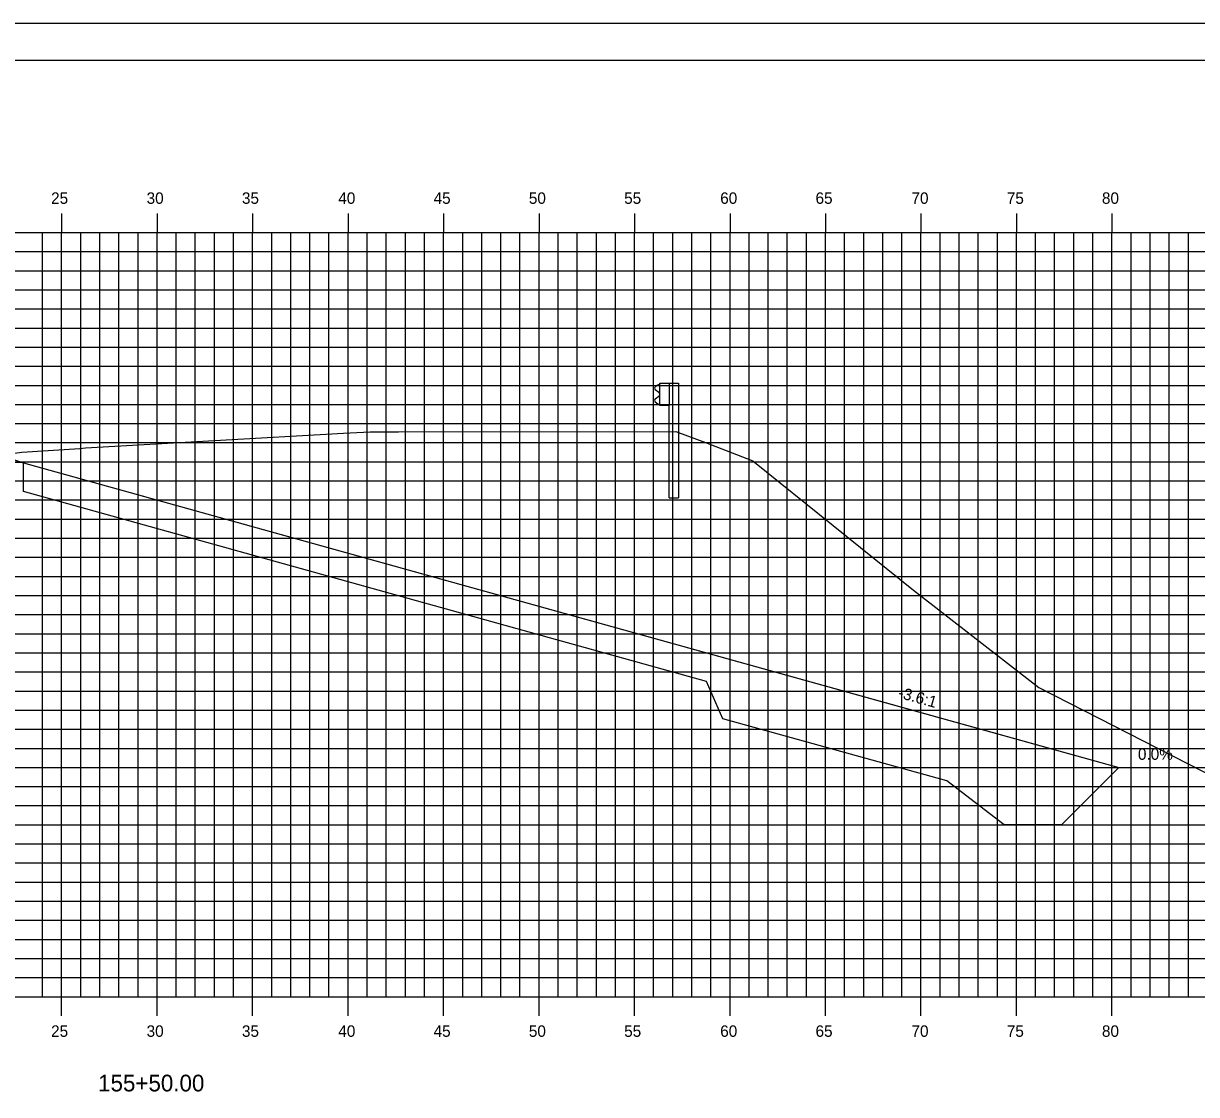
# Model space of a CAD drawing. Extents: x 850598 to 870284, y 366541 to 366651.
# Drawn here: x 852447.9 to 852509.4, y 366595.1 to 366651.2 of the extents above; entities that cross this region are included whole.
import ezdxf

# ---------------------------------------------------------------- set-up
doc = ezdxf.new("R2010")
doc.units = 0
for name, color, linetype in [('ANNOTATION', 7, 'Continuous'), ('BORDER', 7, 'Continuous'), ('D_Drainage_RipRap', 7, 'Continuous'), ('D_Roadway_Centerline', 7, 'Continuous'), ('D_Roadway_SlopeLines', 7, 'Continuous'), ('D_Roadway_SubGrade', 7, 'Continuous'), ('H_V ANNOTATION', 7, 'Continuous'), ('MAJOR', 7, 'Continuous'), ('MINOR', 7, 'Continuous'), ('PLOT BOUNDARY', 7, 'Continuous'), ('S_Guardrail_Beam', 7, 'Continuous'), ('S_Roadway_Centerline', 7, 'Continuous')]:
    doc.layers.add(name, color=color, linetype=linetype)

msp = doc.modelspace()

# ---------------------------------------------------------------- linework, layer by layer
at = {"layer": 'BORDER'}
msp.add_line((852539.949, 366649.225), (852379.949, 366649.225), dxfattribs=at)
at = {"layer": 'D_Drainage_RipRap'}
msp.add_lwpolyline([(852483.719, 366618.225), (852495.444, 366614.966), (852505.306, 366612.225), (852502.306, 366609.225), (852499.306, 366609.225), (852496.306, 366611.516), (852484.581, 366614.775), (852483.719, 366616.725), (852447.949, 366626.667), (852447.949, 366628.167)], close=True, dxfattribs=at)
at = {"layer": 'D_Roadway_Centerline'}
msp.add_lwpolyline([(852393.929, 366624.947), (852399.949, 366626.954), (852403.751, 366628.221), (852409.949, 366630.287), (852413.949, 366630.527), (852424.949, 366630.857), (852435.949, 366630.527), (852439.949, 366630.287), (852441.949, 366630.167), (852447.949, 366628.167), (852483.719, 366618.225), (852495.444, 366614.966), (852505.306, 366612.225), (852509.306, 366612.225)], dxfattribs=at)
at = {"layer": 'D_Roadway_SlopeLines'}
msp.add_lwpolyline([(852447.949, 366628.167), (852505.306, 366612.225), (852505.306, 366612.225)], dxfattribs=at)
at = {"layer": 'D_Roadway_SubGrade'}
msp.add_lwpolyline([(852435.949, 366630.027), (852436.949, 366629.967), (852436.949, 366630.217), (852441.949, 366629.917), (852441.949, 366630.167), (852447.949, 366628.167), (852435.949, 366628.527)], close=True, dxfattribs=at)
at = {"layer": 'MAJOR'}
for p, q in [((852449.949, 366641.227), (852449.949, 366640.225)), ((852449.949, 366641.227), (852449.949, 366640.225)), ((852454.949, 366641.227), (852454.949, 366640.225)), ((852454.949, 366641.227), (852454.949, 366640.225)), ((852459.949, 366641.227), (852459.949, 366640.225)), ((852459.949, 366641.227), (852459.949, 366640.225)), ((852464.949, 366641.227), (852464.949, 366640.225)), ((852464.949, 366641.227), (852464.949, 366640.225)), ((852469.949, 366641.227), (852469.949, 366640.225)), ((852469.949, 366641.227), (852469.949, 366640.225)), ((852474.949, 366641.227), (852474.949, 366640.225)), ((852474.949, 366641.227), (852474.949, 366640.225)), ((852479.949, 366641.227), (852479.949, 366640.225)), ((852479.949, 366641.227), (852479.949, 366640.225)), ((852484.949, 366641.227), (852484.949, 366640.225)), ((852484.949, 366641.227), (852484.949, 366640.225)), ((852489.949, 366641.227), (852489.949, 366640.225)), ((852489.949, 366641.227), (852489.949, 366640.225)), ((852494.949, 366641.227), (852494.949, 366640.225)), ((852494.949, 366641.227), (852494.949, 366640.225)), ((852499.949, 366641.227), (852499.949, 366640.225)), ((852499.949, 366641.227), (852499.949, 366640.225)), ((852504.949, 366641.227), (852504.949, 366640.225)), ((852504.949, 366641.227), (852504.949, 366640.225)), ((852384.949, 366640.225), (852524.949, 366640.225)), ((852384.949, 366640.225), (852524.949, 366640.225)), ((852384.949, 366640.225), (852524.949, 366640.225)), ((852384.949, 366640.225), (852524.949, 366640.225)), ((852449.949, 366600.225), (852449.949, 366640.225)), ((852449.949, 366600.225), (852449.949, 366640.225)), ((852454.949, 366600.225), (852454.949, 366640.225)), ((852454.949, 366600.225), (852454.949, 366640.225)), ((852459.949, 366600.225), (852459.949, 366640.225)), ((852459.949, 366600.225), (852459.949, 366640.225)), ((852464.949, 366600.225), (852464.949, 366640.225)), ((852464.949, 366600.225), (852464.949, 366640.225)), ((852469.949, 366600.225), (852469.949, 366640.225)), ((852469.949, 366600.225), (852469.949, 366640.225)), ((852474.949, 366600.225), (852474.949, 366640.225)), ((852474.949, 366600.225), (852474.949, 366640.225)), ((852479.949, 366600.225), (852479.949, 366640.225)), ((852479.949, 366600.225), (852479.949, 366640.225)), ((852484.949, 366600.225), (852484.949, 366640.225)), ((852484.949, 366600.225), (852484.949, 366640.225)), ((852489.949, 366600.225), (852489.949, 366640.225)), ((852489.949, 366600.225), (852489.949, 366640.225)), ((852494.949, 366600.225), (852494.949, 366640.225)), ((852494.949, 366600.225), (852494.949, 366640.225)), ((852499.949, 366600.225), (852499.949, 366640.225)), ((852499.949, 366600.225), (852499.949, 366640.225)), ((852504.949, 366600.225), (852504.949, 366640.225)), ((852504.949, 366600.225), (852504.949, 366640.225)), ((852384.949, 366635.225), (852524.949, 366635.225)), ((852384.949, 366635.225), (852524.949, 366635.225)), ((852384.949, 366630.225), (852524.949, 366630.225)), ((852384.949, 366630.225), (852524.949, 366630.225)), ((852384.949, 366625.225), (852524.949, 366625.225)), ((852384.949, 366625.225), (852524.949, 366625.225)), ((852384.949, 366620.225), (852524.949, 366620.225)), ((852384.949, 366620.225), (852524.949, 366620.225)), ((852384.949, 366615.225), (852524.949, 366615.225)), ((852384.949, 366615.225), (852524.949, 366615.225)), ((852384.949, 366610.225), (852524.949, 366610.225)), ((852384.949, 366610.225), (852524.949, 366610.225)), ((852384.949, 366605.225), (852524.949, 366605.225)), ((852384.949, 366605.225), (852524.949, 366605.225)), ((852384.949, 366600.225), (852524.949, 366600.225)), ((852384.949, 366600.225), (852524.949, 366600.225)), ((852384.949, 366600.225), (852524.949, 366600.225)), ((852384.949, 366600.225), (852524.949, 366600.225)), ((852449.949, 366599.223), (852449.949, 366600.225)), ((852449.949, 366599.223), (852449.949, 366600.225)), ((852454.949, 366599.223), (852454.949, 366600.225)), ((852454.949, 366599.223), (852454.949, 366600.225)), ((852459.949, 366599.223), (852459.949, 366600.225)), ((852459.949, 366599.223), (852459.949, 366600.225)), ((852464.949, 366599.223), (852464.949, 366600.225)), ((852464.949, 366599.223), (852464.949, 366600.225)), ((852469.949, 366599.223), (852469.949, 366600.225)), ((852469.949, 366599.223), (852469.949, 366600.225)), ((852474.949, 366599.223), (852474.949, 366600.225)), ((852474.949, 366599.223), (852474.949, 366600.225)), ((852479.949, 366599.223), (852479.949, 366600.225)), ((852479.949, 366599.223), (852479.949, 366600.225)), ((852484.949, 366599.223), (852484.949, 366600.225)), ((852484.949, 366599.223), (852484.949, 366600.225)), ((852489.949, 366599.223), (852489.949, 366600.225)), ((852489.949, 366599.223), (852489.949, 366600.225)), ((852494.949, 366599.223), (852494.949, 366600.225)), ((852494.949, 366599.223), (852494.949, 366600.225)), ((852499.949, 366599.223), (852499.949, 366600.225)), ((852499.949, 366599.223), (852499.949, 366600.225)), ((852504.949, 366599.223), (852504.949, 366600.225)), ((852504.949, 366599.223), (852504.949, 366600.225))]:
    msp.add_line(p, q, dxfattribs=at)
at = {"layer": 'MINOR'}
for p, q in [((852448.949, 366600.225), (852448.949, 366640.225)), ((852448.949, 366600.225), (852448.949, 366640.225)), ((852450.949, 366600.225), (852450.949, 366640.225)), ((852450.949, 366600.225), (852450.949, 366640.225)), ((852451.949, 366600.225), (852451.949, 366640.225)), ((852451.949, 366600.225), (852451.949, 366640.225)), ((852452.949, 366600.225), (852452.949, 366640.225)), ((852452.949, 366600.225), (852452.949, 366640.225)), ((852453.949, 366600.225), (852453.949, 366640.225)), ((852453.949, 366600.225), (852453.949, 366640.225)), ((852455.949, 366600.225), (852455.949, 366640.225)), ((852455.949, 366600.225), (852455.949, 366640.225)), ((852456.949, 366600.225), (852456.949, 366640.225)), ((852456.949, 366600.225), (852456.949, 366640.225)), ((852457.949, 366600.225), (852457.949, 366640.225)), ((852457.949, 366600.225), (852457.949, 366640.225)), ((852458.949, 366600.225), (852458.949, 366640.225)), ((852458.949, 366600.225), (852458.949, 366640.225)), ((852460.949, 366600.225), (852460.949, 366640.225)), ((852460.949, 366600.225), (852460.949, 366640.225)), ((852461.949, 366600.225), (852461.949, 366640.225)), ((852461.949, 366600.225), (852461.949, 366640.225)), ((852462.949, 366600.225), (852462.949, 366640.225)), ((852462.949, 366600.225), (852462.949, 366640.225)), ((852463.949, 366600.225), (852463.949, 366640.225)), ((852463.949, 366600.225), (852463.949, 366640.225)), ((852465.949, 366600.225), (852465.949, 366640.225)), ((852465.949, 366600.225), (852465.949, 366640.225)), ((852466.949, 366600.225), (852466.949, 366640.225)), ((852466.949, 366600.225), (852466.949, 366640.225)), ((852467.949, 366600.225), (852467.949, 366640.225)), ((852467.949, 366600.225), (852467.949, 366640.225)), ((852468.949, 366600.225), (852468.949, 366640.225)), ((852468.949, 366600.225), (852468.949, 366640.225)), ((852470.949, 366600.225), (852470.949, 366640.225)), ((852470.949, 366600.225), (852470.949, 366640.225)), ((852471.949, 366600.225), (852471.949, 366640.225)), ((852471.949, 366600.225), (852471.949, 366640.225)), ((852472.949, 366600.225), (852472.949, 366640.225)), ((852472.949, 366600.225), (852472.949, 366640.225)), ((852473.949, 366600.225), (852473.949, 366640.225)), ((852473.949, 366600.225), (852473.949, 366640.225)), ((852475.949, 366600.225), (852475.949, 366640.225)), ((852475.949, 366600.225), (852475.949, 366640.225)), ((852476.949, 366600.225), (852476.949, 366640.225)), ((852476.949, 366600.225), (852476.949, 366640.225)), ((852477.949, 366600.225), (852477.949, 366640.225)), ((852477.949, 366600.225), (852477.949, 366640.225)), ((852478.949, 366600.225), (852478.949, 366640.225)), ((852478.949, 366600.225), (852478.949, 366640.225)), ((852480.949, 366600.225), (852480.949, 366640.225)), ((852480.949, 366600.225), (852480.949, 366640.225)), ((852481.949, 366600.225), (852481.949, 366640.225)), ((852481.949, 366600.225), (852481.949, 366640.225)), ((852482.949, 366600.225), (852482.949, 366640.225)), ((852482.949, 366600.225), (852482.949, 366640.225)), ((852483.949, 366600.225), (852483.949, 366640.225)), ((852483.949, 366600.225), (852483.949, 366640.225)), ((852485.949, 366600.225), (852485.949, 366640.225)), ((852485.949, 366600.225), (852485.949, 366640.225)), ((852486.949, 366600.225), (852486.949, 366640.225)), ((852486.949, 366600.225), (852486.949, 366640.225)), ((852487.949, 366600.225), (852487.949, 366640.225)), ((852487.949, 366600.225), (852487.949, 366640.225)), ((852488.949, 366600.225), (852488.949, 366640.225)), ((852488.949, 366600.225), (852488.949, 366640.225)), ((852490.949, 366600.225), (852490.949, 366640.225)), ((852490.949, 366600.225), (852490.949, 366640.225)), ((852491.949, 366600.225), (852491.949, 366640.225)), ((852491.949, 366600.225), (852491.949, 366640.225)), ((852492.949, 366600.225), (852492.949, 366640.225)), ((852492.949, 366600.225), (852492.949, 366640.225)), ((852493.949, 366600.225), (852493.949, 366640.225)), ((852493.949, 366600.225), (852493.949, 366640.225)), ((852495.949, 366600.225), (852495.949, 366640.225)), ((852495.949, 366600.225), (852495.949, 366640.225)), ((852496.949, 366600.225), (852496.949, 366640.225)), ((852496.949, 366600.225), (852496.949, 366640.225)), ((852497.949, 366600.225), (852497.949, 366640.225)), ((852497.949, 366600.225), (852497.949, 366640.225)), ((852498.949, 366600.225), (852498.949, 366640.225)), ((852498.949, 366600.225), (852498.949, 366640.225)), ((852500.949, 366600.225), (852500.949, 366640.225)), ((852500.949, 366600.225), (852500.949, 366640.225)), ((852501.949, 366600.225), (852501.949, 366640.225)), ((852501.949, 366600.225), (852501.949, 366640.225)), ((852502.949, 366600.225), (852502.949, 366640.225)), ((852502.949, 366600.225), (852502.949, 366640.225)), ((852503.949, 366600.225), (852503.949, 366640.225)), ((852503.949, 366600.225), (852503.949, 366640.225)), ((852505.949, 366600.225), (852505.949, 366640.225)), ((852505.949, 366600.225), (852505.949, 366640.225)), ((852506.949, 366600.225), (852506.949, 366640.225)), ((852506.949, 366600.225), (852506.949, 366640.225)), ((852507.949, 366600.225), (852507.949, 366640.225)), ((852507.949, 366600.225), (852507.949, 366640.225)), ((852508.949, 366600.225), (852508.949, 366640.225)), ((852508.949, 366600.225), (852508.949, 366640.225)), ((852384.949, 366639.225), (852524.949, 366639.225)), ((852384.949, 366639.225), (852524.949, 366639.225)), ((852384.949, 366638.225), (852524.949, 366638.225)), ((852384.949, 366638.225), (852524.949, 366638.225)), ((852384.949, 366637.225), (852524.949, 366637.225)), ((852384.949, 366637.225), (852524.949, 366637.225)), ((852384.949, 366636.225), (852524.949, 366636.225)), ((852384.949, 366636.225), (852524.949, 366636.225)), ((852384.949, 366634.225), (852524.949, 366634.225)), ((852384.949, 366634.225), (852524.949, 366634.225)), ((852384.949, 366633.225), (852524.949, 366633.225)), ((852384.949, 366633.225), (852524.949, 366633.225)), ((852384.949, 366632.225), (852524.949, 366632.225)), ((852384.949, 366632.225), (852524.949, 366632.225)), ((852384.949, 366631.225), (852524.949, 366631.225)), ((852384.949, 366631.225), (852524.949, 366631.225)), ((852384.949, 366629.225), (852524.949, 366629.225)), ((852384.949, 366629.225), (852524.949, 366629.225)), ((852384.949, 366628.225), (852524.949, 366628.225)), ((852384.949, 366628.225), (852524.949, 366628.225)), ((852384.949, 366627.225), (852524.949, 366627.225)), ((852384.949, 366627.225), (852524.949, 366627.225)), ((852384.949, 366626.225), (852524.949, 366626.225)), ((852384.949, 366626.225), (852524.949, 366626.225)), ((852384.949, 366624.225), (852524.949, 366624.225)), ((852384.949, 366624.225), (852524.949, 366624.225)), ((852384.949, 366623.225), (852524.949, 366623.225)), ((852384.949, 366623.225), (852524.949, 366623.225)), ((852384.949, 366622.225), (852524.949, 366622.225)), ((852384.949, 366622.225), (852524.949, 366622.225)), ((852384.949, 366621.225), (852524.949, 366621.225)), ((852384.949, 366621.225), (852524.949, 366621.225)), ((852384.949, 366619.225), (852524.949, 366619.225)), ((852384.949, 366619.225), (852524.949, 366619.225)), ((852384.949, 366618.225), (852524.949, 366618.225)), ((852384.949, 366618.225), (852524.949, 366618.225)), ((852384.949, 366617.225), (852524.949, 366617.225)), ((852384.949, 366617.225), (852524.949, 366617.225)), ((852384.949, 366616.225), (852524.949, 366616.225)), ((852384.949, 366616.225), (852524.949, 366616.225)), ((852384.949, 366614.225), (852524.949, 366614.225)), ((852384.949, 366614.225), (852524.949, 366614.225)), ((852384.949, 366613.225), (852524.949, 366613.225)), ((852384.949, 366613.225), (852524.949, 366613.225)), ((852384.949, 366612.225), (852524.949, 366612.225)), ((852384.949, 366612.225), (852524.949, 366612.225)), ((852384.949, 366611.225), (852524.949, 366611.225)), ((852384.949, 366611.225), (852524.949, 366611.225)), ((852384.949, 366609.225), (852524.949, 366609.225)), ((852384.949, 366609.225), (852524.949, 366609.225)), ((852384.949, 366608.225), (852524.949, 366608.225)), ((852384.949, 366608.225), (852524.949, 366608.225)), ((852384.949, 366607.225), (852524.949, 366607.225)), ((852384.949, 366607.225), (852524.949, 366607.225)), ((852384.949, 366606.225), (852524.949, 366606.225)), ((852384.949, 366606.225), (852524.949, 366606.225)), ((852384.949, 366604.225), (852524.949, 366604.225)), ((852384.949, 366604.225), (852524.949, 366604.225)), ((852384.949, 366603.225), (852524.949, 366603.225)), ((852384.949, 366603.225), (852524.949, 366603.225)), ((852384.949, 366602.225), (852524.949, 366602.225)), ((852384.949, 366602.225), (852524.949, 366602.225)), ((852384.949, 366601.225), (852524.949, 366601.225)), ((852384.949, 366601.225), (852524.949, 366601.225))]:
    msp.add_line(p, q, dxfattribs=at)
at = {"layer": 'PLOT BOUNDARY'}
msp.add_lwpolyline([(852371.856, 366541.166), (852541.856, 366541.166), (852541.856, 366651.166), (852371.856, 366651.166)], close=True, dxfattribs=at)
at = {"layer": 'S_Guardrail_Beam'}
for p, q in [((852481.177, 366632.243), (852481.033, 366632.143)), ((852481.276, 366632.264), (852481.194, 366632.249)), ((852481.276, 366632.337), (852481.765, 366632.337)), ((852481.276, 366631.17), (852481.276, 366632.337)), ((852481.765, 366632.337), (852482.257, 366632.337)), ((852481.765, 366632.337), (852481.765, 366631.17)), ((852482.257, 366632.337), (852482.257, 366626.337)), ((852481.033, 366631.999), (852481.229, 366631.863)), ((852481.229, 366631.643), (852481.033, 366631.507)), ((852481.263, 366631.799), (852481.263, 366631.708)), ((852481.033, 366631.364), (852481.177, 366631.264)), ((852481.194, 366631.257), (852481.276, 366631.243)), ((852481.765, 366631.17), (852481.276, 366631.17)), ((852481.765, 366626.337), (852481.765, 366631.17)), ((852481.765, 366626.337), (852482.257, 366626.337))]:
    msp.add_line(p, q, dxfattribs=at)
for centre, major_axis, start_param, end_param in [((852481.201, 366632.209), (-0.0417, 0), 4.886922, 5.323254), ((852481.084, 366632.071), (-0.0877, 0), 5.323254, 7.243116), ((852481.184, 366631.799), (0.0789, 0), 0, 0.959931), ((852481.184, 366631.708), (0.0789, 0), 5.323254, 6.283185), ((852481.084, 366631.436), (-0.0877, 0), 5.323254, 7.243116), ((852481.201, 366631.298), (-0.0417, 0), 0.959931, 1.396263)]:
    msp.add_ellipse(centre, major_axis=major_axis, ratio=0.995501, start_param=start_param, end_param=end_param, dxfattribs=at)
at = {"layer": 'S_Roadway_Centerline'}
msp.add_lwpolyline([(852384.949, 366625.021), (852394.894, 366624.939), (852433.439, 366627.075), (852436.917, 366627.272), (852437.77, 366627.366), (852447.867, 366628.721), (852450.904, 366628.911), (852451.195, 366628.952), (852464.7, 366629.715), (852466.098, 366629.797), (852467.593, 366629.799), (852482.117, 366629.802), (852483.666, 366629.225), (852486.144, 366628.273), (852494.557, 366621.501), (852501.114, 366616.402), (852519.123, 366607.219), (852522.599, 366605.716), (852524.915, 366605.525), (852524.949, 366605.522)], dxfattribs=at)

# ---------------------------------------------------------------- texts
at = {"layer": 'ANNOTATION'}
msp.add_text('-3.6:1', height=0.6, rotation=344.46688, dxfattribs=at).set_placement((852493.711, 366615.886))
msp.add_text('0.0%', height=0.6, dxfattribs=at).set_placement((852506.31, 366612.625))
at = {"layer": 'H_V ANNOTATION'}
for s, height, p in [('25', 0.6, (852449.395, 366641.725)), ('30', 0.6, (852454.398, 366641.725)), ('35', 0.6, (852459.39, 366641.725)), ('40', 0.6, (852464.435, 366641.725)), ('45', 0.6, (852469.427, 366641.725)), ('50', 0.6, (852474.414, 366641.725)), ('55', 0.6, (852479.406, 366641.725)), ('60', 0.6, (852484.435, 366641.725)), ('65', 0.6, (852489.427, 366641.725)), ('70', 0.6, (852494.451, 366641.725)), ('75', 0.6, (852499.443, 366641.725)), ('80', 0.6, (852504.425, 366641.725)), ('25', 0.6, (852449.395, 366598.125)), ('30', 0.6, (852454.398, 366598.125)), ('35', 0.6, (852459.39, 366598.125)), ('40', 0.6, (852464.435, 366598.125)), ('45', 0.6, (852469.427, 366598.125)), ('50', 0.6, (852474.414, 366598.125)), ('55', 0.6, (852479.406, 366598.125)), ('60', 0.6, (852484.435, 366598.125)), ('65', 0.6, (852489.427, 366598.125)), ('70', 0.6, (852494.451, 366598.125)), ('75', 0.6, (852499.443, 366598.125)), ('80', 0.6, (852504.425, 366598.125)), ('155+50.00', 0.875, (852451.859, 366595.268))]:
    msp.add_text(s, height=height, dxfattribs=at).set_placement(p)
at = {"layer": 'S_Roadway_Centerline'}
for s, p in [('C', (852466.092, 366629.797)), ('L', (852466.098, 366629.79))]:
    msp.add_text(s, height=0.0146, dxfattribs=at).set_placement(p)

doc.saveas('drawing.dxf')
